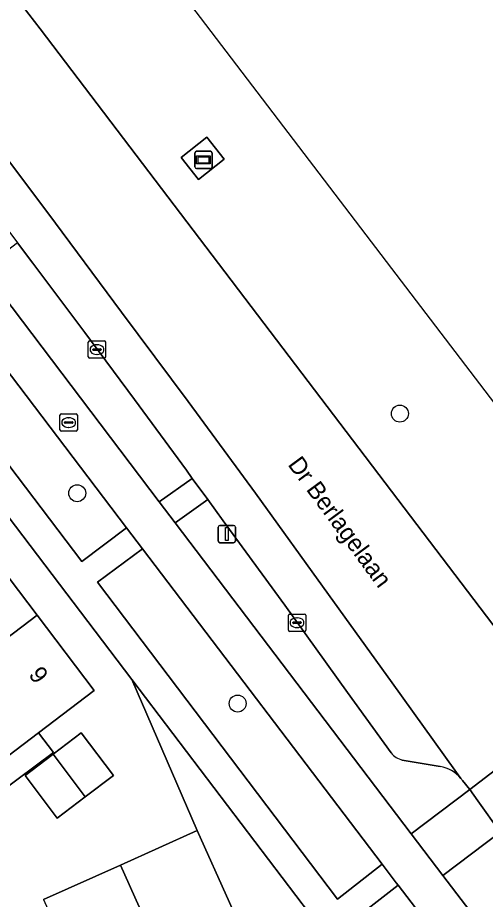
# Model space of a CAD drawing. Extents: x 160023 to 161302, y 384750 to 385707.
# Drawn here: x 160498.7 to 160525.6, y 385410.7 to 385461.5 of the extents above; entities that cross this region are included whole.
import ezdxf

# ---------------------------------------------------------------- set-up
doc = ezdxf.new("R2010")
doc.units = 0
for name, color, linetype in [('IMGEO_Berm_groen', 7, 'Continuous'), ('IMGEO_Boom', 7, 'Continuous'), ('IMGEO_Erf', 7, 'Continuous'), ('IMGEO_Fietspad_gesloten', 7, 'Continuous'), ('IMGEO_Groenvoorziening', 7, 'Continuous'), ('IMGEO_Kolk', 7, 'Continuous'), ('IMGEO_Lichtmast', 7, 'Continuous'), ('IMGEO_Openbare_ruimte_label', 7, 'Continuous'), ('IMGEO_Pand', 7, 'Continuous'), ('IMGEO_Pand_nummerreeks', 7, 'Continuous'), ('IMGEO_Parkeervlak_open', 7, 'Continuous'), ('IMGEO_Reclamebord', 7, 'Continuous'), ('IMGEO_Rijbaan_lokaal_gesloten', 7, 'Continuous'), ('IMGEO_Rijbaan_lokaal_open', 7, 'Continuous'), ('IMGEO_Rioolput', 7, 'Continuous'), ('IMGEO_Verkeerseiland_groen', 7, 'Continuous'), ('IMGEO_Voetpad_open', 7, 'Continuous')]:
    doc.layers.add(name, color=color, linetype=linetype)

msp = doc.modelspace()

# ---------------------------------------------------------------- linework, layer by layer
at = {"layer": 'IMGEO_Berm_groen'}
for points in [[(160504.798, 385467.328), (160498.698, 385462.556), (160500, 385460.842), (160530.144, 385421.169), (160536.439, 385425.81), (160519.956, 385447.438), (160504.798, 385467.328)], [(160520.614, 385411.511), (160518.029, 385409.493), (160519.61, 385407.403), (160523.504, 385402.352)], [(160523.314, 385407.987), (160520.614, 385411.511)]]:
    msp.add_lwpolyline(points, dxfattribs=at)
for points in [[(160509.126, 385452.16), (160508.121, 385453.421), (160509.596, 385454.597), (160510.601, 385453.336)], [(160494.764, 385445.517), (160492.165, 385443.635), (160502.396, 385430.153), (160504.971, 385432.095)], [(160505.899, 385430.875), (160503.303, 385428.959), (160517.118, 385410.697), (160519.697, 385412.717)]]:
    msp.add_lwpolyline(points, close=True, dxfattribs=at)
at = {"layer": 'IMGEO_Boom'}
for centre in [(160520.72, 385438.671), (160502.132, 385434.088), (160511.374, 385421.971)]:
    msp.add_circle(centre, 0.489, dxfattribs=at)
at = {"layer": 'IMGEO_Erf'}
for points in [[(160500.192, 385410.68), (160504.617, 385412.665), (160509.041, 385414.649), (160505.278, 385423.36), (160461.664, 385480.824)], [(160473.482, 385461.784), (160476.774, 385457.443), (160480.066, 385453.102), (160483.358, 385448.762), (160486.65, 385444.421), (160489.943, 385440.08), (160493.235, 385435.74), (160496.527, 385431.399), (160499.819, 385427.058), (160503.111, 385422.718), (160499.899, 385420.283), (160500.755, 385419.154), (160496.515, 385415.995), (160487.802, 385412.138), (160485.772, 385414.808), (160480.97, 385411.183), (160478.224, 385414.762), (160461.77, 385402.183)]]:
    msp.add_lwpolyline(points, dxfattribs=at)
msp.add_lwpolyline([(160502.366, 385420.275), (160504.221, 385417.828), (160502.597, 385416.597), (160500.973, 385415.366), (160499.127, 385417.819), (160500.742, 385419.044)], close=True, dxfattribs=at)
at = {"layer": 'IMGEO_Fietspad_gesloten'}
for points in [[(160557.043, 385367.718), (160554.061, 385371.46), (160553.925, 385371.64), (160547.014, 385380.747), (160546.854, 385380.958), (160539.862, 385390.15), (160538.063, 385392.567), (160536.369, 385394.761), (160526.049, 385408.311), (160523.19, 385412.064), (160521.367, 385414.466), (160507.775, 385432.386), (160506.859, 385433.594), (160496.701, 385446.986), (160495.79, 385448.187), (160486.213, 385460.814), (160482.072, 385466.259), (160477.883, 385471.703), (160476.046, 385474.129), (160468.509, 385483.99), (160467.607, 385485.214), (160450.164, 385508.169)], [(160449.613, 385504.891), (160459.973, 385491.267), (160463.968, 385486.014), (160472.502, 385474.792), (160473.388, 385473.626), (160493.83, 385446.745), (160494.764, 385445.517), (160504.971, 385432.095), (160505.899, 385430.875), (160519.697, 385412.717), (160520.509, 385411.649), (160520.614, 385411.511), (160523.314, 385407.987), (160534.366, 385393.459), (160554.321, 385367.155)]]:
    msp.add_lwpolyline(points, dxfattribs=at)
at = {"layer": 'IMGEO_Groenvoorziening'}
for points in [[(160498.696, 385448.504), (160496.701, 385446.986), (160506.859, 385433.594), (160508.762, 385434.937), (160508.418, 385435.41), (160505.422, 385439.48), (160502.569, 385443.347), (160499.569, 385447.333)], [(160505.278, 385423.36), (160509.041, 385414.649), (160512.76, 385406.353), (160516.757, 385408.146), (160515.52, 385409.866)]]:
    msp.add_lwpolyline(points, close=True, dxfattribs=at)
for points in [[(160509.65, 385433.716), (160507.775, 385432.386), (160521.367, 385414.466), (160524.749, 385417.011), (160524.332, 385417.527)], [(160520.217, 385419.129), (160517.698, 385422.604), (160514.083, 385427.629), (160510.536, 385432.497), (160509.65, 385433.716)], [(160523.046, 385418.349), (160520.861, 385418.717)]]:
    msp.add_lwpolyline(points, dxfattribs=at)
for centre, radius, start, end in [((160521.09, 385419.784), 1.091, 216.8884, 257.8933), ((160522.644, 385416.303), 2.086, 40.4651, 78.8958), ((160523.028, 385416.61), 1.594, 35.1139, 41.0041)]:
    msp.add_arc(centre, radius, start, end, dxfattribs=at)
at = {"layer": 'IMGEO_Kolk'}
for p, q in [((160502.768, 385441.935), (160502.768, 385442.787)), ((160502.843, 385442.861), (160503.695, 385442.861)), ((160503.256, 385442.641), (160503.281, 385442.641)), ((160503.769, 385442.787), (160503.769, 385441.935)), ((160503.027, 385442.355), (160503.027, 385442.367)), ((160503.465, 385442.318), (160503.067, 385442.318)), ((160503.07, 385442.404), (160503.468, 385442.404)), ((160503.279, 385442.081), (160503.254, 385442.081)), ((160503.511, 385442.367), (160503.511, 385442.355)), ((160503.695, 385441.861), (160502.843, 385441.861)), ((160514.294, 385426.201), (160514.294, 385427.053)), ((160514.369, 385427.127), (160515.221, 385427.127)), ((160514.782, 385426.907), (160514.807, 385426.907)), ((160515.295, 385427.053), (160515.295, 385426.201)), ((160514.553, 385426.621), (160514.553, 385426.633)), ((160514.991, 385426.584), (160514.593, 385426.584)), ((160514.596, 385426.67), (160514.994, 385426.67)), ((160514.805, 385426.347), (160514.78, 385426.347)), ((160515.037, 385426.633), (160515.037, 385426.621)), ((160515.221, 385426.127), (160514.369, 385426.127))]:
    msp.add_line(p, q, dxfattribs=at)
for points in [[(160502.768, 385441.935), (160502.768, 385442.787)], [(160502.843, 385442.861), (160503.695, 385442.861)], [(160503.769, 385442.787), (160503.769, 385441.935)], [(160503.695, 385441.861), (160502.843, 385441.861)], [(160514.294, 385426.201), (160514.294, 385427.053)], [(160514.369, 385427.127), (160515.221, 385427.127)], [(160515.295, 385427.053), (160515.295, 385426.201)], [(160515.221, 385426.127), (160514.369, 385426.127)]]:
    msp.add_lwpolyline(points, dxfattribs=at)
for centre, radius, start, end in [((160502.845, 385442.785), 0.0765, 91.552, 178.448), ((160502.845, 385442.785), 0.0765, 91.552, 178.448), ((160503.693, 385442.785), 0.0765, 1.552, 88.448), ((160503.693, 385442.785), 0.0765, 1.552, 88.448), ((160503.067, 385442.364), 0.0403, 85.8775, 175.7526), ((160503.064, 385442.354), 0.0366, 178.938, 274.7102), ((160503.468, 385442.361), 0.043, 264.8664, 352.4533), ((160503.472, 385442.366), 0.0386, 1.7309, 96.639), ((160502.845, 385441.937), 0.0765, 181.552, 268.448), ((160502.845, 385441.937), 0.0765, 181.552, 268.448), ((160503.693, 385441.937), 0.0765, 271.552, 358.448), ((160503.693, 385441.937), 0.0765, 271.552, 358.448), ((160514.371, 385427.051), 0.0765, 91.552, 178.448), ((160514.371, 385427.051), 0.0765, 91.552, 178.448), ((160515.219, 385427.051), 0.0765, 1.552, 88.448), ((160515.219, 385427.051), 0.0765, 1.552, 88.448), ((160514.593, 385426.63), 0.0403, 85.8775, 175.7526), ((160514.59, 385426.62), 0.0366, 178.938, 274.7102), ((160514.994, 385426.627), 0.043, 264.8664, 352.4533), ((160514.998, 385426.632), 0.0386, 1.7309, 96.639), ((160514.371, 385426.203), 0.0765, 181.552, 268.448), ((160514.371, 385426.203), 0.0765, 181.552, 268.448), ((160515.219, 385426.203), 0.0765, 271.552, 358.448), ((160515.219, 385426.203), 0.0765, 271.552, 358.448)]:
    msp.add_arc(centre, radius, start, end, dxfattribs=at)
for centre, major_axis, ratio, start_param, end_param in [((160503.255, 385442.361), (-0.387, 0.002), 0.722429, 4.712389, 7.853982), ((160503.28, 385442.361), (-0.39, 0.002), 0.717154, 1.570796, 4.712389), ((160514.781, 385426.627), (-0.387, 0.002), 0.722429, 4.712389, 7.853982), ((160514.806, 385426.627), (-0.39, 0.002), 0.717154, 1.570796, 4.712389)]:
    msp.add_ellipse(centre, major_axis=major_axis, ratio=ratio, start_param=start_param, end_param=end_param, dxfattribs=at)
at = {"layer": 'IMGEO_Lichtmast'}
for p, q in [((160510.253, 385431.332), (160510.253, 385432.132)), ((160510.253, 385432.132), (160510.253, 385431.332)), ((160510.353, 385432.232), (160511.143, 385432.232)), ((160511.143, 385432.232), (160510.353, 385432.232)), ((160511.243, 385432.132), (160511.243, 385431.332)), ((160511.243, 385431.332), (160511.243, 385432.132)), ((160511.143, 385431.232), (160510.353, 385431.232)), ((160510.353, 385431.232), (160511.143, 385431.232))]:
    msp.add_line(p, q, dxfattribs=at)
msp.add_lwpolyline([(160510.673, 385432.107), (160510.823, 385432.107), (160510.823, 385431.357), (160510.673, 385431.357), (160510.673, 385432.107)], dxfattribs=at)
for centre, start, end in [((160510.353, 385432.132), 90, 180), ((160510.353, 385432.132), 90, 180), ((160511.143, 385432.132), 0, 90), ((160511.143, 385432.132), 360, 90), ((160510.353, 385431.332), 180, 270), ((160510.353, 385431.332), 180, 270), ((160511.143, 385431.332), 270, 0), ((160511.143, 385431.332), 270, 0)]:
    msp.add_arc(centre, 0.1, start, end, dxfattribs=at)
at = {"layer": 'IMGEO_Pand'}
for points in [[(160499.819, 385427.058), (160496.527, 385431.399), (160489.293, 385425.915), (160492.584, 385421.574)], [(160503.111, 385422.718), (160499.819, 385427.058), (160492.584, 385421.574), (160495.875, 385417.232), (160499.899, 385420.283)], [(160502.366, 385420.275), (160500.742, 385419.044), (160502.597, 385416.597), (160504.221, 385417.828)], [(160500.742, 385419.044), (160499.127, 385417.819), (160500.973, 385415.366), (160502.597, 385416.597)], [(160509.041, 385414.649), (160504.617, 385412.665), (160508.35, 385404.336), (160512.775, 385406.319), (160512.76, 385406.353)], [(160504.617, 385412.665), (160500.192, 385410.68), (160503.925, 385402.352), (160508.35, 385404.336)]]:
    msp.add_lwpolyline(points, close=True, dxfattribs=at)
at = {"layer": 'IMGEO_Parkeervlak_open'}
for points in [[(160524.231, 385417.656), (160524.087, 385417.857), (160523.892, 385418.13), (160520.285, 385423.163), (160516.604, 385428.261), (160512.396, 385434.081), (160508.519, 385439.367), (160504.672, 385444.526), (160500.438, 385450.238), (160494.514, 385458.092), (160492.738, 385460.448), (160492.138, 385461.232), (160491.967, 385461.439)], [(160492.334, 385456.955), (160494.044, 385454.721), (160497.158, 385450.565), (160497.785, 385449.724), (160498.696, 385448.504), (160499.569, 385447.333), (160502.569, 385443.347), (160505.422, 385439.48), (160508.418, 385435.41), (160508.762, 385434.937), (160509.65, 385433.716), (160510.536, 385432.497), (160514.083, 385427.629), (160517.698, 385422.604), (160520.217, 385419.129)], [(160520.861, 385418.717), (160523.046, 385418.349)]]:
    msp.add_lwpolyline(points, dxfattribs=at)
for centre, radius, start, end in [((160521.09, 385419.784), 1.091, 216.8884, 257.8933), ((160522.644, 385416.303), 2.086, 40.4651, 78.8958)]:
    msp.add_arc(centre, radius, start, end, dxfattribs=at)
at = {"layer": 'IMGEO_Reclamebord'}
for p, q in [((160509.01, 385453.788), (160509.8, 385453.788)), ((160509.8, 385453.788), (160509.01, 385453.788)), ((160508.91, 385452.888), (160508.91, 385453.688)), ((160508.91, 385453.688), (160508.91, 385452.888)), ((160509.9, 385453.688), (160509.9, 385452.888)), ((160509.9, 385452.888), (160509.9, 385453.688)), ((160509.8, 385452.788), (160509.01, 385452.788)), ((160509.01, 385452.788), (160509.8, 385452.788))]:
    msp.add_line(p, q, dxfattribs=at)
for points in [[(160509.011, 385453.52), (160509.799, 385453.52), (160509.799, 385453.056), (160509.011, 385453.056), (160509.011, 385453.52)], [(160509.076, 385453.455), (160509.076, 385453.121), (160509.734, 385453.121), (160509.734, 385453.455), (160509.076, 385453.455)]]:
    msp.add_lwpolyline(points, dxfattribs=at)
for centre, start, end in [((160509.01, 385453.688), 90, 180), ((160509.01, 385453.688), 90, 180), ((160509.8, 385453.688), 0, 90), ((160509.8, 385453.688), 360, 90), ((160509.01, 385452.888), 180, 270), ((160509.01, 385452.888), 180, 270), ((160509.8, 385452.888), 270, 0), ((160509.8, 385452.888), 270, 0)]:
    msp.add_arc(centre, 0.1, start, end, dxfattribs=at)
at = {"layer": 'IMGEO_Rijbaan_lokaal_gesloten'}
for points in [[(160524.332, 385417.527), (160524.749, 385417.011), (160527.38, 385419.039), (160530.144, 385421.169), (160500, 385460.842), (160498.698, 385462.556), (160497.037, 385464.742), (160497.017, 385464.764), (160489.08, 385475.205), (160489.058, 385475.245), (160486.628, 385478.443), (160484.761, 385480.89), (160470.248, 385500), (160429.878, 385553.156), (160428.016, 385555.576)], [(160427.902, 385545.817), (160462.714, 385500), (160479.436, 385477.991), (160480.043, 385477.196), (160480.15, 385477.055), (160481.89, 385474.772), (160482.012, 385474.612), (160487.034, 385467.978), (160489.555, 385464.633), (160491.691, 385461.837), (160491.967, 385461.439), (160492.138, 385461.232), (160492.738, 385460.448), (160494.514, 385458.092), (160500.438, 385450.238), (160504.672, 385444.526), (160508.519, 385439.367), (160512.396, 385434.081), (160516.604, 385428.261), (160520.285, 385423.163), (160523.892, 385418.13), (160524.087, 385417.857), (160524.231, 385417.656)]]:
    msp.add_lwpolyline(points, dxfattribs=at)
msp.add_lwpolyline([(160533.827, 385416.355), (160532.027, 385418.718), (160530.144, 385421.169), (160527.38, 385419.039), (160524.749, 385417.011), (160525.213, 385416.366), (160526.493, 385414.558), (160526.561, 385414.462), (160528.43, 385411.763), (160539.441, 385396.058), (160540.606, 385394.49), (160542.361, 385392.039), (160545.465, 385394.375), (160548.671, 385396.788), (160546.87, 385399.186), (160544.783, 385401.902), (160544.687, 385401.984), (160533.941, 385416.183)], close=True, dxfattribs=at)
msp.add_arc((160523.028, 385416.61), 1.594, 35.1139, 41.0041, dxfattribs=at)
at = {"layer": 'IMGEO_Rijbaan_lokaal_open'}
msp.add_lwpolyline([(160438.654, 385439.771), (160456.502, 385453.347), (160459.234, 385449.636), (160463.447, 385444.083), (160468.868, 385436.955), (160473.139, 385431.323), (160478.539, 385424.197), (160482.473, 385419.027), (160485.497, 385415.003), (160481.336, 385411.848), (160478.798, 385415.21), (160478.63, 385415.096), (160478.224, 385414.762), (160480.97, 385411.183), (160485.772, 385414.808), (160487.802, 385412.138), (160496.515, 385415.995), (160500.755, 385419.154), (160499.899, 385420.283), (160495.875, 385417.232), (160495.92, 385417.173), (160488.294, 385413.757), (160459.553, 385451.644), (160449.825, 385464.519)], dxfattribs=at)
at = {"layer": 'IMGEO_Rioolput'}
for p, q in [((160501.137, 385437.731), (160501.137, 385438.583)), ((160501.212, 385438.657), (160502.064, 385438.657)), ((160502.138, 385438.583), (160502.138, 385437.731)), ((160501.396, 385438.151), (160501.396, 385438.163)), ((160501.834, 385438.114), (160501.436, 385438.114)), ((160501.439, 385438.2), (160501.837, 385438.2)), ((160501.625, 385438.437), (160501.65, 385438.437)), ((160501.88, 385438.163), (160501.88, 385438.151)), ((160502.064, 385437.657), (160501.212, 385437.657)), ((160501.648, 385437.877), (160501.623, 385437.877))]:
    msp.add_line(p, q, dxfattribs=at)
for points in [[(160501.137, 385437.731), (160501.137, 385438.583)], [(160501.212, 385438.657), (160502.064, 385438.657)], [(160502.138, 385438.583), (160502.138, 385437.731)], [(160502.064, 385437.657), (160501.212, 385437.657)]]:
    msp.add_lwpolyline(points, dxfattribs=at)
for centre, radius, start, end in [((160501.214, 385438.581), 0.0765, 91.552, 178.448), ((160501.214, 385438.581), 0.0765, 91.552, 178.448), ((160502.062, 385438.581), 0.0765, 1.552, 88.448), ((160502.062, 385438.581), 0.0765, 1.552, 88.448), ((160501.436, 385438.16), 0.0403, 85.8775, 175.7526), ((160501.433, 385438.15), 0.0366, 178.938, 274.7102), ((160501.837, 385438.157), 0.043, 264.8664, 352.4533), ((160501.841, 385438.162), 0.0386, 1.7309, 96.639), ((160501.214, 385437.733), 0.0765, 181.552, 268.448), ((160501.214, 385437.733), 0.0765, 181.552, 268.448), ((160502.062, 385437.733), 0.0765, 271.552, 358.448), ((160502.062, 385437.733), 0.0765, 271.552, 358.448)]:
    msp.add_arc(centre, radius, start, end, dxfattribs=at)
for centre, major_axis, ratio, start_param, end_param in [((160501.624, 385438.157), (-0.387, 0.002), 0.722429, 4.712389, 7.853982), ((160501.649, 385438.157), (-0.39, 0.002), 0.717154, 1.570796, 4.712389)]:
    msp.add_ellipse(centre, major_axis=major_axis, ratio=ratio, start_param=start_param, end_param=end_param, dxfattribs=at)
at = {"layer": 'IMGEO_Verkeerseiland_groen'}
msp.add_lwpolyline([(160528.43, 385411.763), (160526.561, 385414.462), (160526.493, 385414.558), (160523.19, 385412.064), (160526.049, 385408.311)], dxfattribs=at)
at = {"layer": 'IMGEO_Voetpad_open'}
for points in [[(160309.31, 385683.738), (160355.614, 385622.731), (160357.428, 385620.349), (160358.041, 385619.543), (160358.245, 385619.276), (160357.125, 385618.422), (160361.856, 385612.196), (160387.38, 385578.566), (160387.517, 385578.387), (160393.142, 385571.008), (160399.19, 385563.077), (160401.63, 385559.862), (160403.817, 385556.981), (160444.37, 385503.548), (160445.278, 385502.355), (160457.038, 385486.896), (160458.867, 385484.508), (160461.664, 385480.824), (160505.278, 385423.36), (160515.52, 385409.866), (160516.757, 385408.146), (160517.963, 385406.666), (160522.357, 385400.853)], [(160523.504, 385402.352), (160519.61, 385407.403), (160518.029, 385409.493), (160520.614, 385411.511), (160520.509, 385411.649), (160519.697, 385412.717), (160517.118, 385410.697), (160503.303, 385428.959), (160505.899, 385430.875), (160504.971, 385432.095), (160502.396, 385430.153), (160492.165, 385443.635), (160494.764, 385445.517), (160493.83, 385446.745), (160491.256, 385444.81), (160470.873, 385471.66)]]:
    msp.add_lwpolyline(points, dxfattribs=at)
for points in [[(160510.601, 385453.336), (160509.596, 385454.597), (160508.121, 385453.421), (160509.126, 385452.16)], [(160509.65, 385433.716), (160508.762, 385434.937), (160506.859, 385433.594), (160507.775, 385432.386)], [(160526.493, 385414.558), (160525.213, 385416.366), (160524.749, 385417.011), (160521.367, 385414.466), (160523.19, 385412.064)]]:
    msp.add_lwpolyline(points, close=True, dxfattribs=at)

# ---------------------------------------------------------------- texts
at = {"layer": 'IMGEO_Openbare_ruimte_label'}
msp.add_text('Dr Berlagelaan', height=1, rotation=306.3771, dxfattribs=at).set_placement((160514.228, 385435.736))
at = {"layer": 'IMGEO_Pand_nummerreeks'}
msp.add_text('9', height=1, rotation=307.179, dxfattribs=at).set_placement((160499.289, 385423.62))

doc.saveas('drawing.dxf')
